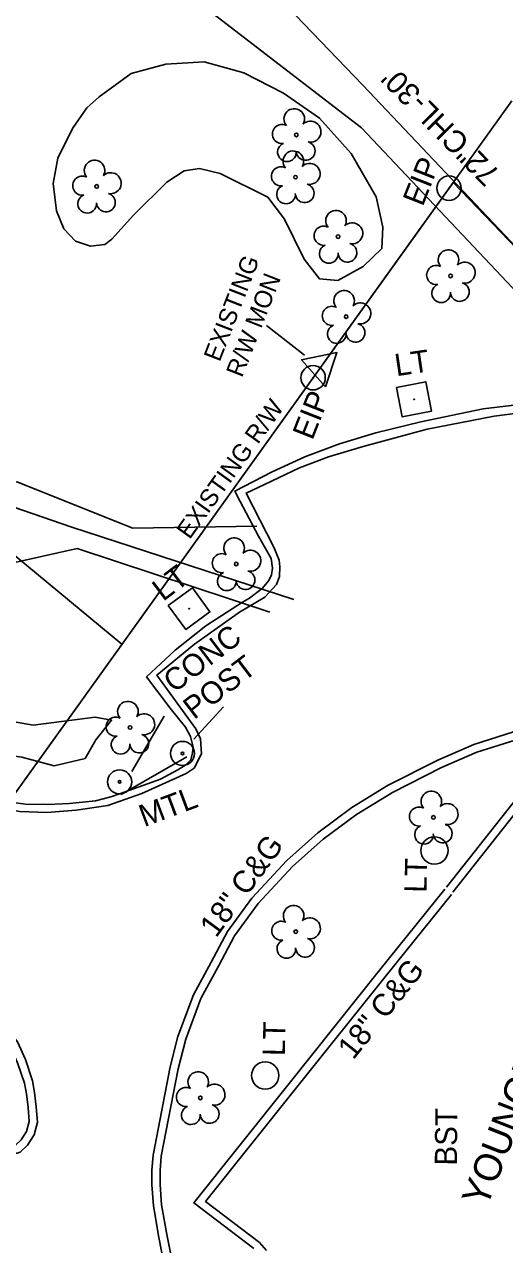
# Model space of a CAD drawing. Extents: x 945964 to 948456, y 631061 to 636061.
# Drawn here: x 947004.7 to 947091.5, y 633276.9 to 633497.3 of the extents above; entities that cross this region are included whole.
import ezdxf

# ---------------------------------------------------------------- set-up
doc = ezdxf.new("R2010")
doc.units = 0
for name, color, linetype in [('Exist Boundary County Line', 7, 'Continuous'), ('Exist Other Culture Fence Line', 7, 'Continuous'), ('Exist Other Culture Fence Line Text', 7, 'Continuous'), ('Exist Other Culture Gate', 7, 'Continuous'), ('Exist Other Culture Gate Leader', 7, 'Continuous'), ('Exist Other Culture Gate Text', 7, 'Continuous'), ('Exist Other Culture Located Object CELL', 7, 'Continuous'), ('Exist Property Iron Pin CELL', 7, 'Continuous'), ('Exist Property Iron Pin Text', 7, 'Continuous'), ('Exist Property Owner Text', 7, 'Continuous'), ('Exist Right of Way Control of Access Line', 7, 'Continuous'), ('Exist Right of Way Line', 7, 'Continuous'), ('Exist Right of Way Line Text', 7, 'Continuous'), ('Exist Right of Way Monument CELL', 7, 'Continuous'), ('Exist Right of Way Monument Leader', 7, 'Continuous'), ('Exist Right of Way Monument Text', 7, 'Continuous'), ('Exist Roads Curbs', 7, 'Continuous'), ('Exist Roads EOP', 7, 'Continuous'), ('Exist Roads EOP Other', 7, 'Continuous'), ('Exist Roads EOP Other Text', 7, 'Continuous'), ('Exist Roads EOP Text', 7, 'Continuous'), ('Exist Utilities Gas UG Line SUE', 7, 'Continuous'), ('Exist Utilities Other Pole CELL', 7, 'Continuous'), ('Exist Utilities Other Pole Text', 7, 'Continuous'), ('Exist Utilities Other Pole With Base CELL', 7, 'Continuous'), ('Exist Utilities Other Pole With Base Text', 7, 'Continuous'), ('Exist Utilities Power UG Cable SUE', 7, 'Continuous'), ('Exist Utilities Telephone UG Cable SUE', 7, 'Continuous'), ('Exist Utilities TV UG FO Cable SUE', 7, 'Continuous'), ('Exist Vegetation Hedge Row', 7, 'Continuous'), ('Exist Vegetation Tree CELL', 7, 'Continuous')]:
    doc.layers.add(name, color=color, linetype=linetype)

# ---------------------------------------------------------------- blocks, each defined once
blk = doc.blocks.new('EXIST PROPERTY IRON PIN')
at = {"layer": 'Exist Property Iron Pin CELL'}
for radius in [0.0441, 0.00141]:
    blk.add_circle((0, 0), radius, dxfattribs=at)
blk = doc.blocks.new('EXIST UTILITIES OTHER POLE')
at = {"layer": 'Exist Utilities Other Pole CELL'}
blk.add_circle((0, 0), 0.0493, dxfattribs=at)
blk = doc.blocks.new('EXIST VEGETATION TREE')
at = {"layer": 'Exist Vegetation Tree CELL'}
blk.add_line((0, 0), (0, 0), dxfattribs=at)
blk.add_circle((0, 0), 0.00652, dxfattribs=at)
for centre, radius, start, end in [((-0.0077, 0.0575), 0.0371, 330.1651, 219.7134), ((0.051, 0.0118), 0.038, 257.1011, 134.1999), ((-0.0521, 0.0031), 0.0345, 62.6636, 279.3457), ((-0.0341, -0.0624), 0.0338, 111.5671, 6.231), ((0.0335, -0.058), 0.034, 181.2822, 74.56)]:
    blk.add_arc(centre, radius, start, end, dxfattribs=at)

msp = doc.modelspace()

# ---------------------------------------------------------------- linework, layer by layer
at = {"layer": 'Exist Boundary County Line'}
msp.add_line((947092.82, 633483.47), (946827.48, 633113.91), dxfattribs=at)
at = {"layer": 'Exist Other Culture Fence Line'}
msp.add_lwpolyline([(947010.9, 633543.44), (947065.9, 633486.27), (947136.6, 633411.71), (947222.93, 633322.56)], dxfattribs=at)
at = {"layer": 'Exist Other Culture Gate'}
msp.add_lwpolyline([(947034.06, 633364.95), (947022.21, 633358.19)], dxfattribs=at)
at = {"layer": 'Exist Other Culture Gate Leader'}
for points in [[(947035.33, 633368.15), (947040.68, 633374.01)], [(947024.13, 633362.35), (947029.98, 633372.3)]]:
    msp.add_lwpolyline(points, dxfattribs=at)
at = {"layer": 'Exist Other Culture Located Object CELL'}
for centre, radius in [((947033.29, 633365.59), 2.18), ((947033.29, 633365.59), 0.24), ((947021.92, 633360.45), 2.18), ((947021.92, 633360.45), 0.24)]:
    msp.add_circle(centre, radius, dxfattribs=at)
at = {"layer": 'Exist Right of Way Control of Access Line'}
msp.add_lwpolyline([(947022.33, 633385.3), (946984.42, 633416.63)], dxfattribs=at)
at = {"layer": 'Exist Right of Way Line'}
msp.add_line((947242.4, 633301.31), (947082.24, 633468.73), dxfattribs=at)
msp.add_lwpolyline([(946872.67, 633176.86), (947082.24, 633468.73)], dxfattribs=at)
at = {"layer": 'Exist Right of Way Monument CELL'}
msp.add_line((947058.38, 633435.5), (947058.38, 633435.5), dxfattribs=at)
msp.add_lwpolyline([(947059.13, 633431.82), (947054.82, 633436.7), (947061.2, 633437.98)], close=True, dxfattribs=at)
at = {"layer": 'Exist Right of Way Monument Leader'}
msp.add_lwpolyline([(947055.37, 633437.54), (947048.46, 633442.88)], dxfattribs=at)
at = {"layer": 'Exist Roads Curbs'}
for points in [[(947000.89, 633356.99), (947004.87, 633356.4), (947008.86, 633356.37), (947012.88, 633356.56), (947017.53, 633357.05), (947020.35, 633357.76), (947022.09, 633358.37), (947029.32, 633360.96), (947032.42, 633362.61), (947033.88, 633363.53), (947034.81, 633364.44), (947035.08, 633365.7), (947035.22, 633366.69), (947034.75, 633368.66), (947033.85, 633370.31), (947031.05, 633373.75), (947026.78, 633379.44), (947031.97, 633384.26), (947037.52, 633388.63), (947044.12, 633392.9), (947045.39, 633393.61), (947047.78, 633395.45), (947048.91, 633396.84), (947049.4, 633397.86), (947049.54, 633399.07), (947049.3, 633400.78), (947047.06, 633404.84), (947043.71, 633411.12), (947042.75, 633412.96), (947049.52, 633416.48), (947055.44, 633419.17), (947061.67, 633421.48), (947068.24, 633423.49), (947076.4, 633425.46), (947087.68, 633427.85), (947097.77, 633429.06)], [(947031.88, 633271.39), (947030.49, 633278.4), (947029.51, 633284.08), (947029.22, 633287.7), (947029.22, 633290.27), (947029.45, 633292.84), (947032.51, 633308.62), (947033.91, 633313.99), (947036.63, 633321.35), (947039.78, 633327.18), (947042.71, 633332.65), (947046.99, 633338.47), (947053.18, 633345.17), (947058.7, 633350.11), (947064.74, 633354.55), (947071.24, 633358.55), (947080.11, 633363.02), (947086.53, 633365.8), (947093.43, 633367.99)], [(947097.87, 633362.71), (947081.01, 633341.44)], [(947080.74, 633341.04), (947068.99, 633326.5), (947052.55, 633305.97), (947035.35, 633284.39), (947046.18, 633276.14)], [(946999.02, 633316.78), (947002.12, 633312.71), (947003.47, 633309.73), (947004.7, 633306.04), (947005.05, 633304.12), (947005.35, 633301.62), (947005.53, 633299.11), (947005.09, 633297.28), (947004.12, 633295.79), (947003.16, 633294.88), (947001.65, 633294.43), (947000.79, 633294.49), (946989.61, 633295.27), (946969.16, 633297.06), (946968.59, 633288.95), (946968.34, 633287.42), (946967.66, 633286.08), (946966.33, 633285.04), (946964.54, 633284.66)]]:
    msp.add_lwpolyline(points, dxfattribs=at)
at = {"layer": 'Exist Roads EOP'}
for points in [[(947033.98, 633361.98), (947025.96, 633358.37), (947019.81, 633356.21), (947014.03, 633355.32), (947008.77, 633354.9), (947003.85, 633355.11), (946998.49, 633356.05), (946991.81, 633358.78), (946985.51, 633361.94), (946978.28, 633365.52), (946969.23, 633369.82), (946960.06, 633374.39), (946949.92, 633378.62), (946941.51, 633382.32), (946936.35, 633386.01), (946931.24, 633390.54)], [(947030.42, 633271.03), (947029.02, 633278.13), (947028.02, 633283.9), (947027.72, 633287.64), (947027.72, 633290.34), (947027.96, 633293.05), (947031.05, 633308.95), (947032.47, 633314.44), (947035.26, 633321.97), (947038.46, 633327.9), (947041.44, 633333.45), (947045.84, 633339.42), (947052.13, 633346.24), (947057.76, 633351.27), (947063.9, 633355.8), (947070.51, 633359.87), (947079.47, 633364.38), (947086, 633367.21), (947093.13, 633369.47)], [(947098.11, 633360.61), (947082.19, 633340.51)], [(947081.91, 633340.1), (947070.16, 633325.56), (947053.73, 633305.03), (947037.47, 633284.66), (947047.2, 633277.25), (947048.5, 633275.83)], [(947000.22, 633317.69), (947003.42, 633313.48), (947004.87, 633310.28), (947006.16, 633306.42), (947006.54, 633304.35), (947006.85, 633301.76), (947007.04, 633298.98), (947006.49, 633296.68), (947005.28, 633294.82), (947003.93, 633293.54), (947001.82, 633292.92), (947000.69, 633292.99), (946989.5, 633293.78), (946970.55, 633295.43), (946970.09, 633288.78), (946969.78, 633286.95), (946968.85, 633285.1), (946966.98, 633283.64), (946964.85, 633283.19)]]:
    msp.add_lwpolyline(points, dxfattribs=at)
at = {"layer": 'Exist Roads EOP Other'}
msp.add_lwpolyline([(947095.72, 633427.27), (947089.63, 633426.48), (947077.55, 633424.14), (947065.99, 633421.04), (947059.72, 633419.14), (947054.43, 633417.15), (947048.14, 633414.16), (947044.8, 633412.6), (947049.78, 633402.85), (947050.79, 633400.5), (947050.89, 633399.31), (947050.85, 633397.52), (947050.26, 633396.13), (947048.2, 633393.8), (947043.58, 633391.09), (947035.44, 633385.33), (947028.67, 633379.73), (947035.68, 633370.05), (947036.57, 633368.25), (947036.7, 633365.53), (947035.41, 633362.95), (947033.98, 633361.98)], dxfattribs=at)
at = {"layer": 'Exist Utilities Gas UG Line SUE'}
msp.add_line((947013.28, 633406.47), (947053.43, 633393.42), dxfattribs=at)
msp.add_lwpolyline([(946944.15, 633389.74), (946947.2, 633394.01), (946993.83, 633413.12), (947013.28, 633406.47)], dxfattribs=at)
at = {"layer": 'Exist Utilities Other Pole With Base CELL'}
for p, q in [((947075.18, 633429.55), (947075.18, 633429.55)), ((947034.5, 633391.74), (947034.5, 633391.74))]:
    msp.add_line(p, q, dxfattribs=at)
for points in [[(947071.99, 633431.67), (947077.28, 633432.72), (947078.33, 633427.42), (947073.03, 633426.37), (947071.99, 633431.67)], [(947030.71, 633392.31), (947035.07, 633395.5), (947038.26, 633391.14), (947033.9, 633387.95), (947030.71, 633392.31)]]:
    msp.add_lwpolyline(points, dxfattribs=at)
for centre in [(947075.18, 633429.55), (947034.5, 633391.74)]:
    msp.add_circle(centre, 0.0707, dxfattribs=at)
at = {"layer": 'Exist Utilities Power UG Cable SUE'}
msp.add_line((947014.21, 633402.6), (947049.06, 633391.09), dxfattribs=at)
msp.add_lwpolyline([(946926.17, 633341.58), (946941.27, 633341.95), (946956.97, 633337.33), (946972.86, 633369.78), (946976.32, 633381.43), (946994.31, 633398.15), (947014.21, 633402.6)], dxfattribs=at)
at = {"layer": 'Exist Utilities Telephone UG Cable SUE'}
msp.add_lwpolyline([(947003.97, 633521.04), (946990.24, 633474.14), (946978.62, 633427.08), (946979.24, 633418.01), (946984.26, 633412.99), (947003.35, 633414.63), (947024.28, 633406.25), (947046.73, 633406.61)], dxfattribs=at)
at = {"layer": 'Exist Utilities TV UG FO Cable SUE'}
msp.add_lwpolyline([(947004.77, 633521.4), (947011.84, 633519.21), (947034.06, 633502.94), (947065.64, 633478.59), (947096.03, 633446.46), (947109.32, 633435.59)], dxfattribs=at)
at = {"layer": 'Exist Vegetation Hedge Row'}
for points in [[(947018.23, 633484.19), (947023.98, 633488.41), (947030.25, 633490.06), (947037.21, 633490.5), (947044.35, 633488.51), (947051.57, 633484.85), (947058.04, 633480.36), (947063.78, 633473.98), (947068.32, 633466.11), (947069.5, 633460.67), (947069.34, 633456.79), (947065.95, 633453.53), (947061.38, 633451.02), (947058.06, 633451.32), (947055.31, 633454.86), (947051.73, 633462.08), (947048.71, 633466.05), (947040.12, 633470.31), (947036.39, 633471.22), (947033.6, 633470.82), (947030.44, 633468.76), (947024.45, 633462.79), (947020.49, 633458.47), (947019.24, 633457.5), (947016.64, 633457.21), (947013.95, 633458.11), (947011.8, 633460.36), (947010.5, 633463.57), (947009.9, 633468.51), (947010.75, 633473.08), (947013.39, 633478.49), (947015.97, 633482.23), (947018.23, 633484.19)], [(946981.21, 633381.11), (946992.87, 633373.04), (947006.31, 633370.67), (947017.48, 633372.15), (947020.45, 633371.59), (947017.6, 633368.05), (947015.66, 633364.7), (947010.11, 633363.35), (947004.23, 633364.93), (946992.58, 633366.55), (946983.44, 633371.89), (946983.52, 633375.56), (946981.21, 633381.11)]]:
    msp.add_lwpolyline(points, dxfattribs=at)
at = {"layer": 'Exist Vegetation Tree CELL'}
for p, q in [((947053.88, 633477.31), (947053.88, 633477.31)), ((947017.77, 633468), (947017.77, 633468)), ((947053.72, 633469.68), (947053.72, 633469.68)), ((947061.43, 633458.94), (947061.43, 633458.94)), ((947081.77, 633451.84), (947081.77, 633451.84)), ((947062.89, 633444.47), (947062.89, 633444.47)), ((947043, 633399.8), (947043, 633399.8)), ((947023.81, 633370.27), (947023.81, 633370.27))]:
    msp.add_line(p, q, dxfattribs=at)
for centre in [(947053.88, 633477.31), (947053.72, 633469.68), (947017.77, 633468), (947061.43, 633458.94), (947081.77, 633451.84), (947062.89, 633444.47), (947043, 633399.8), (947023.81, 633370.27)]:
    msp.add_circle(centre, 0.326, dxfattribs=at)
for centre, radius, start, end in [((947053.5, 633480.19), 1.86, 330.1651, 219.7134), ((947051.28, 633477.47), 1.73, 62.6636, 279.3457), ((947056.43, 633477.9), 1.9, 257.1011, 134.1999), ((947052.18, 633474.19), 1.69, 111.5671, 6.231), ((947053.33, 633472.55), 1.86, 330.1651, 219.7134), ((947055.56, 633474.42), 1.7, 181.2822, 74.56), ((947017.38, 633470.87), 1.86, 330.1651, 219.7134), ((947056.27, 633470.27), 1.9, 257.1011, 134.1999), ((947020.31, 633468.59), 1.9, 257.1011, 134.1999), ((947051.11, 633469.83), 1.73, 62.6636, 279.3457), ((947015.16, 633468.15), 1.73, 62.6636, 279.3457), ((947052.01, 633466.56), 1.69, 111.5671, 6.231), ((947055.39, 633466.78), 1.7, 181.2822, 74.56), ((947016.06, 633464.88), 1.69, 111.5671, 6.231), ((947019.44, 633465.1), 1.7, 181.2822, 74.56), ((947061.05, 633461.81), 1.86, 330.1651, 219.7134), ((947063.98, 633459.53), 1.9, 257.1011, 134.1999), ((947058.83, 633459.09), 1.73, 62.6636, 279.3457), ((947059.73, 633455.82), 1.69, 111.5671, 6.231), ((947063.11, 633456.04), 1.7, 181.2822, 74.56), ((947081.39, 633454.72), 1.86, 330.1651, 219.7134), ((947079.17, 633452), 1.73, 62.6636, 279.3457), ((947084.32, 633452.43), 1.9, 257.1011, 134.1999), ((947080.07, 633448.72), 1.69, 111.5671, 6.231), ((947083.44, 633448.94), 1.7, 181.2822, 74.56), ((947062.51, 633447.35), 1.86, 330.1651, 219.7134), ((947060.29, 633444.63), 1.73, 62.6636, 279.3457), ((947065.44, 633445.06), 1.9, 257.1011, 134.1999), ((947061.19, 633441.35), 1.69, 111.5671, 6.231), ((947064.57, 633441.57), 1.7, 181.2822, 74.56), ((947042.62, 633402.67), 1.86, 330.1651, 219.7134), ((947040.4, 633399.95), 1.73, 62.6636, 279.3457), ((947045.55, 633400.39), 1.9, 257.1011, 134.1999), ((947041.3, 633396.68), 1.69, 111.5671, 6.231), ((947044.68, 633396.9), 1.7, 181.2822, 74.56), ((947023.42, 633373.14), 1.86, 330.1651, 219.7134), ((947021.2, 633370.42), 1.73, 62.6636, 279.3457), ((947026.36, 633370.86), 1.9, 257.1011, 134.1999), ((947022.1, 633367.15), 1.69, 111.5671, 6.231), ((947025.48, 633367.37), 1.7, 181.2822, 74.56)]:
    msp.add_arc(centre, radius, start, end, dxfattribs=at)

# ---------------------------------------------------------------- block references
at = {"layer": 'Exist Property Iron Pin CELL', "xscale": 50, "yscale": 50}
for p in [(947081.49, 633467.69), (947056.91, 633433.45)]:
    msp.add_blockref('EXIST PROPERTY IRON PIN', p, dxfattribs=at)
at = {"layer": 'Exist Utilities Other Pole CELL', "xscale": 50, "yscale": 50}
for p in [(947078.84, 633348.05), (947048.25, 633307.41)]:
    msp.add_blockref('EXIST UTILITIES OTHER POLE', p, dxfattribs=at)
at = {"layer": 'Exist Vegetation Tree CELL', "xscale": 50, "yscale": 50}
for p in [(947078.67, 633354.03), (947053.77, 633333.4), (947036.52, 633303.37)]:
    msp.add_blockref('EXIST VEGETATION TREE', p, dxfattribs=at)

# ---------------------------------------------------------------- texts
at = {"layer": 'Exist Other Culture Fence Line Text'}
msp.add_text('72"CHL-30\'', height=4, rotation=134.6019, dxfattribs=at).set_placement((947090.93, 633470.52))
at = {"layer": 'Exist Other Culture Gate Text'}
for s, rotation, p in [('CONC', 37.3159, (947031.78, 633376.4)), ('POST', 37.3159, (947035.37, 633371.59)), ('MTL', 20.4624, (947026.35, 633352.26))]:
    msp.add_text(s, height=4, rotation=rotation, dxfattribs=at).set_placement(p)
at = {"layer": 'Exist Property Iron Pin Text'}
for p in [(947076.73, 633464.23), (947056.78, 633422.02)]:
    msp.add_text('EIP', height=4, rotation=68.5334, dxfattribs=at).set_placement(p)
at = {"layer": 'Exist Property Owner Text'}
msp.add_text('YOUNGBLOOD OIL', height=5, rotation=68.515, dxfattribs=at).set_placement((947088.28, 633283.36))
at = {"layer": 'Exist Right of Way Line Text'}
msp.add_text('EXISTING R/W', height=3.2, rotation=54.3166, dxfattribs=at).set_placement((947034.57, 633404.1))
at = {"layer": 'Exist Right of Way Monument Text'}
for s, p in [('EXISTING', (947040, 633436.17)), ('R/W MON', (947044.05, 633433.34))]:
    msp.add_text(s, height=3.2, rotation=68.6933, dxfattribs=at).set_placement(p)
at = {"layer": 'Exist Roads EOP Other Text'}
msp.add_text('BST', height=4, rotation=89.3313, dxfattribs=at).set_placement((947082.9, 633291.12))
at = {"layer": 'Exist Roads EOP Text'}
for rotation, p in [(53.6326, (947039.36, 633332.14)), (51.322, (947064.16, 633310.1))]:
    msp.add_text('18" C&G', height=4, rotation=rotation, dxfattribs=at).set_placement(p)
at = {"layer": 'Exist Utilities Other Pole Text'}
for rotation, p in [(88.5835, (947077.4, 633340.39)), (88.9273, (947051.79, 633310.9))]:
    msp.add_text('LT', height=4, rotation=rotation, dxfattribs=at).set_placement(p)
at = {"layer": 'Exist Utilities Other Pole With Base Text'}
for rotation, p in [(8.3655, (947071.96, 633433.71)), (37.1936, (947029.78, 633392.94))]:
    msp.add_text('LT', height=4, rotation=rotation, dxfattribs=at).set_placement(p)

doc.saveas('drawing.dxf')
